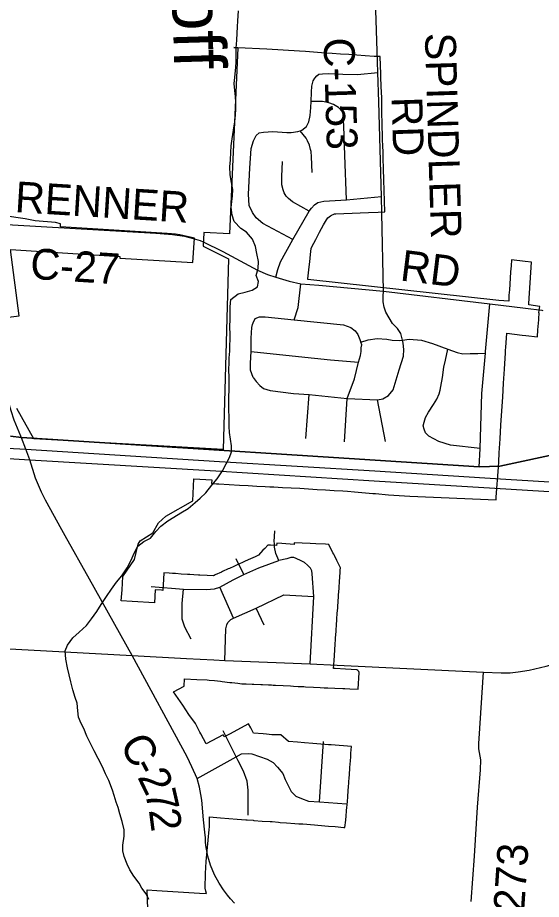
# Model space of a CAD drawing. Extents: x 114843 to 284848, y 317643 to 566895.
# Drawn here: x 156246 to 161344, y 388525 to 397107 of the extents above; entities that cross this region are included whole.
import ezdxf

# ---------------------------------------------------------------- set-up
doc = ezdxf.new("R2010")
doc.units = 0
for name, color, linetype in [('GM_X_Corporation', 7, 'Continuous'), ('GM_X_County_Road', 7, 'Continuous'), ('GM_X_County_Road_Text', 7, 'Continuous'), ('GM_X_Interstate_Route', 7, 'Continuous'), ('GM_X_Minor_River', 7, 'Continuous'), ('GM_X_Minor_River_Text', 7, 'Continuous'), ('GM_X_Township', 7, 'Continuous'), ('GM_X_Township_Road', 7, 'Continuous'), ('GM_X_Township_Road_Text', 7, 'Continuous')]:
    doc.layers.add(name, color=color, linetype=linetype)

msp = doc.modelspace()

# ---------------------------------------------------------------- linework, layer by layer
at = {"layer": 'GM_X_Corporation'}
for points in [[(157516.8, 388335.7), (157506.5, 388618.6), (157600.1, 388612.8), (158015.6, 388587.3), (158083.4, 388581.4), (158077, 388606.2), (158072.9, 388635.3), (158073.8, 388778.4), (158080.1, 388893), (158109.9, 389205.9), (158114.7, 389230.1), (158114.3, 389327.6), (158222, 389319.3), (158301, 389313.1), (158384.1, 389306.7), (158466.2, 389300.3), (158479.6, 389299.2), (158538.1, 389294.8), (158545.9, 389294.2), (158625.7, 389288.1), (158705.4, 389282.1), (158725, 389282.1), (158785.2, 389276.2), (158802.4, 389275), (158864.9, 389270.4), (158944.7, 389264.7), (158983.4, 389261.8), (159023.3, 389259), (159135, 389249.8), (159236.8, 389241.4), (159271.8, 389238.5), (159336.8, 389233.2), (159421.4, 389226.2), (159432.7, 389225.5), (159439.6, 389297.8), (159451.9, 389426), (159452.9, 389438.8), (159456.2, 389484.7), (159458.8, 389518.3), (159464.6, 389592.7), (159466.2, 389613.5), (159470.3, 389666.2), (159473.9, 389713.1), (159475.7, 389735.8), (159480.9, 389809.6), (159485.4, 389873.2), (159488.2, 389912.3), (159490.7, 389947.8), (159495.3, 390013.5), (159298.3, 390028.6), (159270.7, 390030.8), (159238, 390033.5), (159120.4, 390043), (159037.8, 390049.7), (158970.2, 390055.2), (158883.7, 390062.2), (158808.9, 390127.3), (158719.3, 390128.4), (158668.8, 390132.4), (158635.9, 390135), (158542.7, 390142.3), (158515.5, 390193.8), (158494.1, 390234.4), (158309.9, 390133.9), (158255.6, 390107.9), (158246.3, 390128.3), (158081.7, 390039.5), (158029.4, 390137.1), (158020.3, 390154.1), (157978.8, 390237.5), (157914, 390325.7), (157852.7, 390414.2), (157762.3, 390544.7), (157867.8, 390600), (157871.9, 390672), (157991.5, 390665.9), (158091.8, 390661.1), (158110.8, 390660.2), (158162.4, 390654.4), (158220.7, 390647.9), (158237.7, 390646), (158313.1, 390637.5), (158330.5, 390635.6), (158388.8, 390629.1), (158429.6, 390624.5), (158470.6, 390622.7), (158528.6, 390620.2), (158544.9, 390619.5), (158614.3, 390616.5), (158630.7, 390615.8), (158688.9, 390613.3), (158715.9, 390612.2), (158732, 390611.5), (158757.6, 390610.1), (158832, 390606.3), (158902.3, 390602.7), (158930.7, 390601.2), (158977.3, 390598.8), (159030.5, 390596.1), (159047.2, 390595.2), (159126.7, 390591.2), (159192, 390587.8), (159230.3, 390585.8), (159266.9, 390583.9), (159333.5, 390580.9), (159411.5, 390577.4), (159430.6, 390576.6), (159481.3, 390574.3), (159561.9, 390570.7), (159569.3, 390735), (159566.9, 390744.1), (159559.1, 390754.3), (159546.5, 390760.3), (159437.7, 390766.1), (159337.7, 390771), (159321.8, 390771.5), (159326.7, 390851.9), (159333.6, 390951.9), (159337.7, 391011.7), (159340.4, 391051.5), (159341.7, 391071.6), (159345.8, 391131.5), (159347.2, 391151.3), (159349.9, 391191.3), (159354.2, 391253.6), (159358.1, 391311.1), (159361.5, 391360.8), (159362.2, 391370.9), (159366.3, 391430.8), (159368.6, 391465.5), (159370.3, 391490.7), (159374.6, 391552.3), (159375.8, 391570.3), (159378.5, 391610.4), (159382.6, 391670.3), (159384.6, 391699.1), (159386.7, 391730.1), (159388.3, 391753.3), (159353.1, 391823.7), (159329.3, 391871.1), (159323, 391883.9), (159315.5, 391898.8), (159275, 391979.8), (159243.1, 391981.3), (159150, 391985.8), (159093.2, 391988.5), (158938.8, 391995.9), (158939.3, 391980.6), (158818.7, 391989.1), (158768.9, 391992), (158767.5, 391969.2), (158706.1, 391972.6), (158681.7, 391974), (158651.9, 391941.9), (158634.2, 391922.8), (158590.3, 391875.7), (158557.1, 391860.5), (158514.3, 391841), (158459.8, 391816.1), (158435.2, 391804.8), (158405.2, 391791.1), (158389.7, 391784), (158350.7, 391766.2), (158307.8, 391746.7), (158296.1, 391741.3), (158241.5, 391716.4), (158230.5, 391711.4), (158169.8, 391683.6), (158157.7, 391678.1), (158149.4, 391674.3), (158091.6, 391677.7), (158020.8, 391681.7), (158007.6, 391682.5), (157960.9, 391685.2), (157922.7, 391687.4), (157901, 391688.7), (157839.5, 391692.2), (157781.2, 391695.6), (157753, 391697.2), (157721.3, 391699), (157668.1, 391702.1), (157661.2, 391582.3), (157660, 391532.7), (157645.4, 391533.8), (157584, 391536.6), (157576.8, 391411.8), (157360.1, 391424.3), (157255.1, 391430.3), (157262.5, 391538.1), (157271.4, 391667.3), (157383.8, 391832.8), (157418.3, 391982.5), (157437.7, 392016), (157562, 392091.9), (157617.8, 392191.3), (157688.3, 392255.8), (157951.3, 392405.4), (157961.9, 392619.5), (158136.3, 392608.7), (158134.2, 392573.8), (158183.2, 392570.8), (158205.2, 392569.5), (158405.4, 392557.3), (158489.3, 392552.4), (158573.1, 392547.9), (158657, 392543.5), (158702, 392541.1), (158740.9, 392539.2), (158824.8, 392534.9), (158908.7, 392530.7), (158992.6, 392526.4), (159076.5, 392521.3), (159160.3, 392516.2), (159244.2, 392511.1), (159328, 392505.9), (159411.9, 392500.8), (159457.1, 392498.1), (159526.8, 392492), (159704.2, 392476.7), (159729.8, 392474.5), (159855.8, 392463.7), (160064.1, 392450.9), (160904.4, 392414.6), (160905.9, 392439.6), (160925.6, 392732.8), (160928.8, 392783), (160934.3, 392871.7), (160942.8, 393006.6), (160951.3, 393141.9), (160959.9, 393278.8), (160968.4, 393414.9), (160976.9, 393548.6), (160985.4, 393685), (160994.7, 393845.9), (160995.6, 393871.4), (160997.4, 393896.2), (161007.5, 394036.4), (161156.1, 394018.4), (161191.6, 394014.1), (161305.3, 394000.3), (161309.3, 394067.4), (161318.8, 394167), (161319.7, 394195.8), (161321.8, 394214.3), (161321.6, 394228.1), (161319.4, 394237.8), (161329.2, 394297.4), (161221.9, 394312), (161223.6, 394323.8), (161249.6, 394726.1), (161186.4, 394733.4), (161053.1, 394749.5), (161049.4, 394692), (161045.5, 394631.8), (161041.2, 394571.7), (161033.1, 394458.9), (161029.3, 394405.3), (161026.3, 394346.7), (160929.1, 394355), (159071, 394557.3), (159072.3, 394565.5), (159083.9, 394681.2), (159088.9, 394730.9), (159095.9, 394801.4), (159101.9, 394860.7), (159110.2, 394876.3), (159148.7, 394948.2), (159186, 395017.9), (159224.3, 395089.6), (159251.3, 395140.1), (159267, 395158.9), (159291.1, 395178), (159301.7, 395183.7), (159316.4, 395191), (159332, 395196.4), (159343.9, 395199), (159422.1, 395202.3), (159502.7, 395205), (159580.9, 395207.6), (159662.9, 395210.4), (159756.8, 395213.5), (159820.3, 395217.1), (159811.1, 395527.6), (159807.9, 395635.8), (159804.9, 395738), (159803.1, 395798.5), (159801.3, 395858.5), (159799.5, 395918.3), (159797.8, 395977.8), (159796, 396038.5), (159794.2, 396098.3), (159792.5, 396157.4), (159790, 396241.2), (159790.7, 396328.4), (159785.9, 396437.8), (159783.2, 396532.8), (159782.6, 396556.6), (159776.6, 396727.9), (159724.8, 396730.2), (159715.6, 396730.3), (159629, 396736.3), (159549.2, 396741.8), (159469.7, 396747.2), (159389.4, 396752.7), (159309.3, 396758.2), (159203.7, 396765.4), (159046.8, 396776.2), (158991, 396780), (158671.6, 396800.1), (158390.4, 396814.9), (158350.2, 396817), (158350.2, 396817), (158390.4, 396814.9), (158308.1, 395002.7), (158058.4, 395016.6), (158052.5, 394883.4), (158299.2, 394759.3), (158247, 392902.8), (156402.9, 393006.8), (156238, 393302.5)], [(156077, 394183.1), (156261.3, 394205.4), (156175.7, 394851.7), (157241, 394782.2), (157240.2, 394766.6), (157950.3, 394725.5), (157967.7, 394959.4), (157865.8, 394985.2), (157824.9, 394992.9), (157783.8, 394999), (157742.6, 395003.6), (157701.2, 395006.8), (156661.9, 395069.9), (156663.8, 395099.4), (156614.4, 395112.5), (156417, 395128.1), (156320.2, 395150), (156119.1, 395179.8)]]:
    msp.add_lwpolyline(points, dxfattribs=at)
at = {"layer": 'GM_X_County_Road'}
for p, q in [((159807.2, 394444.8), (159791.6, 395203.8)), ((156035.2, 390971.4), (157360, 390900.5)), ((157360, 390900.5), (157890.9, 390870.4)), ((157890.9, 390870.4), (158156.3, 390855.3)), ((159357.9, 390804.6), (160782, 390735.4))]:
    msp.add_line(p, q, dxfattribs=at)
for points in [[(159744.4, 396781.5), (159683.9, 398684.7), (159666.6, 399215.5), (159664.9, 399457.4), (159668.9, 399601.9), (159687.6, 400148.5), (159698.3, 400383.3), (159694.4, 400456.3), (159679.2, 400537), (159655.3, 400587.4), (159626.8, 400642.2), (159595, 400693.6), (159565.4, 400746.2), (159546.9, 400822.4), (159536.4, 400883), (159544.2, 401045.9), (159596.1, 402175.8)], [(159791.6, 395203.8), (159788.2, 395366.4), (159762.8, 396287.4), (159751, 396572.9), (159744.4, 396781.5)], [(155914.7, 395108.3), (157591.6, 395009.2), (157753.9, 394998), (157869.4, 394980.9), (157953.3, 394957.4)], [(157953.3, 394957.4), (158022.3, 394938), (158051.1, 394924.1)], [(158051.1, 394924.1), (158243, 394831), (158581.1, 394650), (158679, 394608.1), (158759.6, 394581.1), (158889.1, 394540.8), (159001.3, 394514.9), (159177.3, 394502.5), (159807.2, 394444.8), (160841.5, 394321.2), (161190.2, 394279.7), (161349.2, 394259.6), (161359.6, 394258.3)], [(156277.4, 393033.6), (156211.5, 393190.1), (156183.1, 393280.2), (156167.9, 393334.8), (156149.2, 393402.4), (156124.9, 393521.1), (156110.9, 393609.5), (156101.2, 393693.4), (156076.4, 393866.3), (156056.2, 394026.7)], [(156709.5, 392062.3), (156675.8, 392122.2), (156517.4, 392411.9), (156477.9, 392488), (156419.6, 392623.9), (156365.4, 392803.8), (156326.1, 392908.1), (156283.6, 393019), (156277.4, 393033.6)], [(158068.2, 389177.9), (158056.5, 389299.4), (158038.6, 389489.4), (158030.4, 389547.5), (158015.1, 389617.7), (157994.5, 389700.9), (157943.4, 389814.3), (157895.8, 389912), (157360, 390900.5), (156945.3, 391642.7), (156709.5, 392062.3)], [(160989.5, 390730.9), (161041.8, 390731.9), (161118.9, 390740.9), (161226.7, 390756.5), (161392.6, 390795.8), (161620.7, 390858.8), (161846.6, 390926), (162013.5, 390963.2), (162131.9, 390985.2), (162345.6, 390991), (164043.9, 390892.7)], [(158156.3, 390855.3), (158262.4, 390849.3), (159094.2, 390817.4), (159357.9, 390804.6)], [(160782, 390735.4), (160952.9, 390730.2), (160989.5, 390730.9)], [(158356.6, 388488.2), (158317.2, 388531.3), (158288.3, 388565.8), (158248.9, 388619.3), (158206.7, 388683.3), (158163.6, 388763.7), (158123, 388858), (158097.2, 388947.3), (158081, 389030.5), (158076.3, 389078.2), (158073.3, 389125.1), (158068.2, 389177.9)]]:
    msp.add_lwpolyline(points, dxfattribs=at)
at = {"layer": 'GM_X_Interstate_Route'}
for points in [[(155782.6, 392937.5), (156326.1, 392908.1), (158211.5, 392786.8), (159724.2, 392696.3), (160999.8, 392616.8)], [(155794.1, 392839.4), (156365.4, 392803.8), (158177, 392695.9), (159717.6, 392600), (160891, 392527.8)], [(160999.8, 392616.8), (162647.4, 392514), (163609.7, 392458.8), (163934.2, 392450), (164602.5, 392424.2), (165466.2, 392400.7), (166817.4, 392356.3), (167488.8, 392337.5), (168683, 392293.3), (169218.1, 392279), (171400.5, 392211.6), (172034.3, 392192.9), (172084.3, 392190.4), (172687, 392167.1), (172737.1, 392165.2), (172771.9, 392164.2), (172912.3, 392158), (173104.7, 392149.4), (174429.9, 392104.6), (174582.3, 392093.6)], [(160891, 392527.8), (162640.6, 392420.2), (162690.4, 392419.7), (163528.3, 392365.3)]]:
    msp.add_lwpolyline(points, dxfattribs=at)
at = {"layer": 'GM_X_Minor_River'}
for points in [[(157354.2, 391833.4), (157378.5, 391889.4), (157414.8, 391963.3), (157473, 392007.2), (157539.2, 392040.9), (157591.5, 392104.8), (157639.7, 392156.7), (157708, 392210.5), (157768.1, 392246.3), (157834.3, 392286.1), (157906.5, 392329.9), (157972.8, 392387.7), (158023, 392429.6), (158077.2, 392483.5), (158137.6, 392555.3), (158187.8, 392619.2), (158240.2, 392695.1), (158276.5, 392763.1), (158308.8, 392825), (158327, 392881), (158329.3, 392939.1), (158309.9, 393069.4), (158304.1, 393127.5), (158304.5, 393211.6), (158302.9, 393297.7), (158303.4, 393409.9), (158305.7, 393490), (158306, 393544), (158304.2, 393594.1), (158302.6, 393688.2), (158304.8, 393740.3), (158305.1, 393796.4), (158311.4, 393860.4), (158311.6, 393914.5), (158313.9, 393976.6), (158314.1, 394030.7), (158312.4, 394092.8), (158314.8, 394178.9), (158315.3, 394293), (158321.6, 394363.1), (158393.8, 394418.9), (158459.9, 394436.7), (158530, 394456.4), (158580.2, 394486.3), (158592.4, 394538.3), (158566.7, 394598.5), (158587, 394664.5), (158591.3, 394732.6), (158575.6, 394812.7), (158561.9, 394878.9), (158532.2, 394951.1), (158474.5, 395019.4), (158418.7, 395055.7), (158352.9, 395122), (158333.2, 395186.2), (158323.6, 395260.3), (158329.8, 395316.4), (158338.1, 395370.4), (158342.3, 395434.5), (158326.6, 395502.6), (158314.9, 395576.8), (158313.3, 395654.9), (158317.6, 395723), (158321.9, 395795), (158326.2, 395859.1), (158334.5, 395929.2), (158348.9, 396011.2), (158361.3, 396093.3), (158367.5, 396159.4), (158369.8, 396215.4), (158370.1, 396283.5), (158366.3, 396339.6), (158360.6, 396399.7), (158354.9, 396467.8), (158361.2, 396523.9), (158371.6, 396624), (158373.8, 396674), (158372.1, 396742.1), (158374.4, 396810.2), (158378.8, 396888.3), (158383.1, 396956.4), (158387.3, 397018.5), (158389.6, 397076.5), (158396, 397172.6)], [(157523.6, 388524.1), (157495.8, 388580.3), (157456.1, 388634.5), (157428.3, 388684.7), (157376.6, 388751), (157338.9, 388813.2), (157313.1, 388867.4), (157283.4, 388943.6), (157271.7, 388997.7), (157269.9, 389051.8), (157282.3, 389141.9), (157282.6, 389202), (157264.9, 389282.2), (157241.3, 389358.4), (157223.5, 389418.5), (157203.8, 389470.7), (157186, 389536.8), (157168.3, 389589), (157134.7, 389683.2), (157101, 389747.5), (157073.3, 389815.7), (157031.6, 389895.9), (156991.9, 389970.2), (156948.3, 390054.5), (156918.6, 390114.7), (156888.9, 390186.9), (156863.1, 390237.1), (156839.4, 390299.3), (156831.6, 390361.4), (156824, 390435.5), (156806.2, 390491.7), (156782.5, 390565.8), (156764.9, 390644), (156747.2, 390712.2), (156731.5, 390780.3), (156713.9, 390864.5), (156708.2, 390944.7), (156730.5, 391000.7), (156782.8, 391070.6), (156845.1, 391126.4), (156917.3, 391192.2), (156965.6, 391256.1), (157017.9, 391326), (157058.3, 391393.9), (157110.6, 391471.8), (157160.9, 391543.7), (157209.2, 391611.6), (157261.5, 391675.5), (157311.9, 391753.4), (157354.2, 391833.4)]]:
    msp.add_lwpolyline(points, dxfattribs=at)
at = {"layer": 'GM_X_Township'}
for points in [[(166831.6, 393994.7), (165627.9, 393736.1), (164644.9, 393534.2), (163856.1, 393367.8), (160939.7, 392740.6), (160737.7, 392736.2), (156282.4, 393021.8), (156176.7, 393033.8)], [(156176.7, 393033.8), (156282.4, 393021.8), (160737.7, 392736.2), (160939.7, 392740.6), (163856.1, 393367.8), (164644.9, 393534.2), (165627.9, 393736.1), (166831.6, 393994.7)]]:
    msp.add_lwpolyline(points, dxfattribs=at)
at = {"layer": 'GM_X_Township_Road'}
for p, q in [((159051, 393011.7), (159084.8, 393438.6)), ((159427.5, 392978), (159455.3, 393400.9)), ((159827.9, 392980.3), (159749.6, 393387.1)), ((158446.9, 391687.8), (158372.6, 391840)), ((158348.7, 391262.7), (158213, 391563)), ((158646.1, 391193.4), (158568.9, 391360.9)), ((159186, 389473.5), (159224.8, 390062.7))]:
    msp.add_line(p, q, dxfattribs=at)
for points in [[(158923.8, 394947.6), (158633.4, 395103.6), (158569.3, 395157.7), (158531.2, 395209.8), (158501.1, 395279.9), (158493, 395390.1), (158504.9, 395642.6), (158518.8, 395835), (158540.8, 395909.2), (158568.8, 395961.3), (158598.9, 395987.4), (158638.9, 395993.5), (158731, 395997.6), (158867.2, 395989.7), (158907.2, 395989.7), (158975.3, 395997.8), (158997.2, 396006.3), (159011.3, 396011.8), (159057.4, 396048), (159079.4, 396092.1), (159093.4, 396156.2), (159099.3, 396232.4), (159103.4, 396292.5), (159107.3, 396380.7), (159109.2, 396440.8), (159123.2, 396493), (159139.2, 396519), (159157.2, 396541.1), (159179.3, 396557.1), (159215.3, 396561.2), (159269.4, 396565.2), (159411.5, 396557.3), (159553.7, 396555.5), (159751, 396572.9)], [(159446.1, 395332.8), (159432, 395769.7), (159421.8, 396052.3), (159413.7, 396162.5), (159411.7, 396194.6), (159369.6, 396232.6), (159321.6, 396262.7), (159275.5, 396278.6), (159213.4, 396292.6), (159103.4, 396292.5)], [(159113.7, 395599.1), (159107.6, 395751.4), (159103.6, 395803.5), (159097.6, 395823.5), (159087.5, 395865.6), (159067.5, 395909.7), (159055.4, 395933.7), (158997.2, 396006.3)], [(159085.3, 395224.2), (158921.6, 395314.3), (158883.5, 395348.4), (158859.5, 395370.4), (158841.4, 395402.4), (158829.4, 395432.5), (158819.4, 395480.6), (158817.3, 395560.7), (158823.3, 395707)], [(158759.6, 394581.1), (158778.2, 394656), (158805.8, 394731), (158923.8, 394947.6), (159085.3, 395224.2), (159107.8, 395254.4), (159135.9, 395284.5), (159169.9, 395308.6), (159228, 395320.6), (159446.1, 395332.8), (159788.2, 395366.4)], [(158939.1, 394165), (158975.9, 394287), (159001.3, 394514.9)], [(159749.6, 393387.1), (159799.7, 393397.2), (159857.7, 393429.3), (159901.8, 393483.4), (159961.7, 393677.9), (160001.7, 393812.2), (160005.7, 393876.4), (159999.6, 393938.5), (159992.1, 393968.6), (159977.5, 394034.6), (159943.5, 394082.7), (159895.4, 394130.8), (159829, 394241.8), (159812.8, 394288.3), (159803.4, 394340.2), (159804.5, 394396.7), (159807.2, 394444.8)], [(160738.9, 392733.3), (160748.3, 392915.1), (160764.8, 393448.2), (160799.3, 393841.3), (160800.6, 393857.1), (160841.5, 394321.2)], [(158538.1, 393604.5), (158514, 393676.6), (158512, 393744.7), (158519.9, 393859), (158519.8, 393989.2), (158525.8, 394091.5), (158531.8, 394119.5), (158537.8, 394137.6), (158557.8, 394177.7)], [(158557.8, 394177.7), (158599.8, 394195.7), (158655.9, 394193.8), (158939.1, 394165), (159418.8, 394116.3), (159490.9, 394092.3), (159533, 394060.3), (159559.1, 394022.3), (159571.1, 393990.2), (159587.2, 393950.1), (159659.2, 393972.2), (159747.3, 393984.3), (159839.4, 393976.4), (159893.5, 393968.5), (159961.6, 393966.5), (159992.1, 393968.6), (160057.7, 393976.6), (160177.8, 393968.7), (160286, 393936.8), (160434.2, 393880.8), (160526.3, 393848.8), (160578.4, 393834.8), (160650.5, 393836.9), (160726.6, 393839), (160799.3, 393841.3)], [(159455.3, 393400.9), (159525.3, 393591.3), (159563.2, 393753.7), (159585.2, 393819.9), (159591.2, 393857.9), (159591.2, 393894), (159595.2, 393922.1), (159587.2, 393950.1)], [(158519.9, 393859), (158980.5, 393809.3), (159292.9, 393777.5), (159563.2, 393753.7)], [(160748.3, 392915.1), (160458.7, 392946.9), (160346.6, 392982.8), (160250.4, 393032.8), (160216.4, 393066.9), (160202.3, 393100.9), (160194.3, 393133), (160202.3, 393169.1), (160216.3, 393215.2), (160244.3, 393267.3), (160294.3, 393341.5), (160328.3, 393393.7), (160348.3, 393445.8), (160358.3, 393479.9), (160366.3, 393518), (160382.3, 393604.2), (160396.2, 393706.4), (160410.2, 393774.5), (160434.2, 393880.8)], [(158538.1, 393604.5), (158568.1, 393564.4), (158604.2, 393526.4), (158638.2, 393496.3), (158704.3, 393478.3), (158932.6, 393450.5), (159084.8, 393438.6), (159455.3, 393400.9), (159749.6, 393387.1)], [(158745, 391993.6), (158744.6, 392005.2), (158750.3, 392113.4)], [(158788.9, 391825), (158760.8, 391893), (158746.6, 391953.1), (158745, 391993.6)], [(159094.2, 390817.4), (159129.7, 391473.6), (159113.5, 391693.5), (159109.4, 391721.6), (159095.4, 391747.6), (159067.3, 391779.6), (159039.2, 391803.5), (159005.1, 391821.5), (158959, 391843.4), (158935, 391851.4), (158905, 391851.3), (158865, 391839.2), (158788.9, 391825)], [(158446.9, 391687.8), (158594.9, 391752.3), (158788.9, 391825)], [(158213, 391563), (158342.9, 391635.5), (158446.9, 391687.8)], [(157546.4, 391571.4), (157860.7, 391546.1), (158085, 391540.7), (158161, 391546.8), (158213, 391563)], [(157935.8, 391059.4), (157873.5, 391173.5), (157847.3, 391251.5), (157847.2, 391325.7), (157847, 391405.8), (157860.7, 391546.1)], [(158262.4, 390849.3), (158273.8, 391158.4), (158283.8, 391196.5), (158291.7, 391220.6), (158321.7, 391250.7), (158348.7, 391262.7), (158568.9, 391360.9), (158837.6, 391488.5), (159129.7, 391473.6)], [(160661.2, 388503.1), (160692.9, 388945.1), (160724, 389421.4), (160750.9, 389786.1), (160753.6, 389883.4), (160737, 389989.5), (160735.6, 390043.9), (160739.1, 390090.4), (160782, 390735.4)], [(158491.7, 389345.5), (158489.2, 389589.9), (158479, 389676.1), (158444.8, 389772.2), (158392.5, 389874.2), (158372.8, 389913.5), (158245.8, 390166.4)], [(157994.5, 389700.9), (158372.8, 389913.5), (158426.4, 389940.5), (158494.5, 389946.7), (158526.5, 389940.7), (158676.7, 389889), (158732.8, 389857.1), (158777, 389811.1), (158829.1, 389749.1), (158851.3, 389693), (158881.4, 389627), (158907.6, 389575), (158953.7, 389531), (159007.8, 389507.1), (159075.9, 389481.2), (159186, 389473.5), (159446.2, 389454.1)]]:
    msp.add_lwpolyline(points, dxfattribs=at)

# ---------------------------------------------------------------- texts
at = {"layer": 'GM_X_County_Road_Text'}
for s, height, rotation, p in [('SPINDLER', 300.01, 271.70773, (160210.1, 396957)), ('C-153', 300.01, 271.7772, (159223.6, 396908.8)), ('RD', 300.01, 271.88294, (159884.5, 396332.9)), ('RENNER', 300.02, 356.46131, (156213.9, 395215.1)), ('C-27', 300.02, 356.30316, (156362.4, 394566.4)), ('RD', 300.02, 352.98132, (159961.7, 394550.5)), ('C', 300, 298.29877, (157234.5, 390039.1)), ('2', 300, 295.96957, (157408, 389716.4)), ('-', 300, 298.1468, (157351.3, 389822.4)), ('7', 300, 282.95264, (157482.9, 389567.2)), ('2', 300, 277.15128, (157523, 389395))]:
    msp.add_text(s, height=height, rotation=rotation, dxfattribs=at).set_placement(p)
at = {"layer": 'GM_X_Minor_River_Text'}
msp.add_text('Groff', height=499.96, rotation=271.74443, dxfattribs=at).set_placement((157726.7, 398089.4))
at = {"layer": 'GM_X_Township_Road_Text'}
msp.add_text('T-273', height=300.02, rotation=86.20721, dxfattribs=at).set_placement((161151, 388015.6))

doc.saveas('drawing.dxf')
